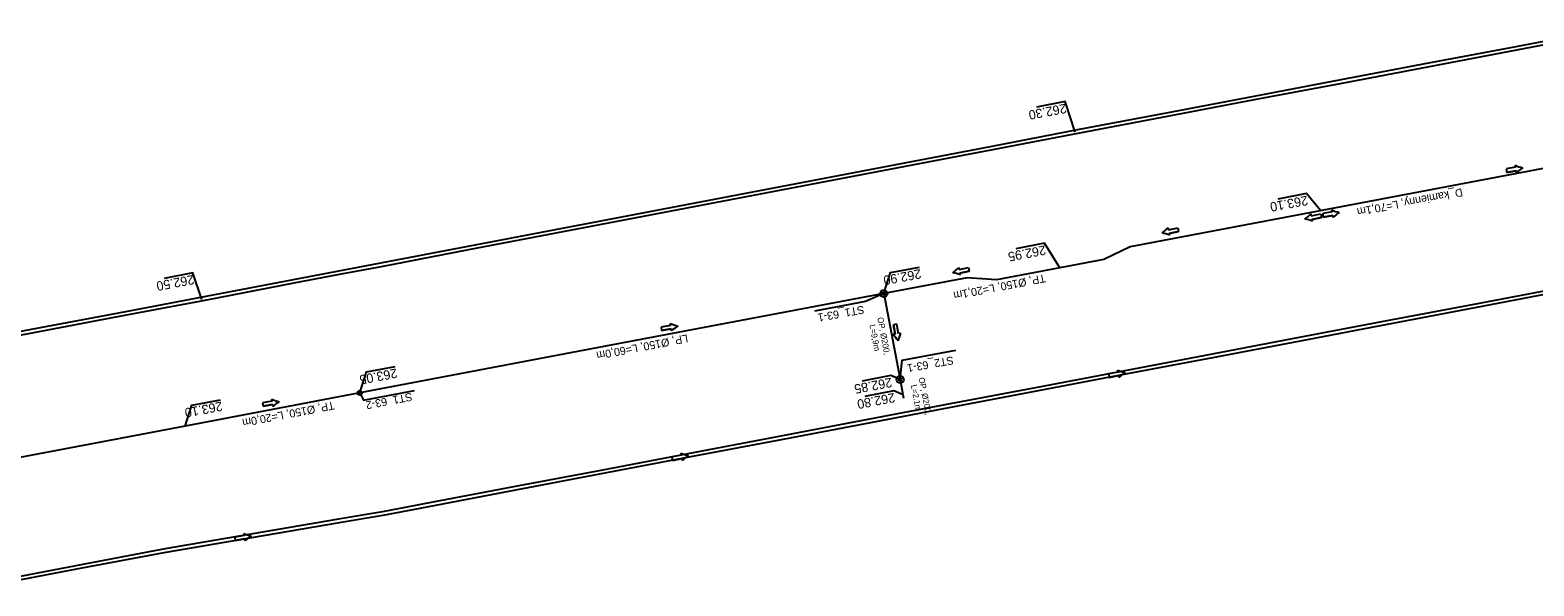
# Model space of a CAD drawing. Extents: x -1 to 65640748, y -22 to 5530284.
# Drawn here: x 6556001.7 to 6556170.8, y 5528392.7 to 5528455.2 of the extents above; entities that cross this region are included whole.
import ezdxf

# ---------------------------------------------------------------- set-up
doc = ezdxf.new("R2010")
doc.units = 0
for name, color, linetype in [('TOR_PROF-studnie i osadniki', 7, 'Continuous'), ('TOR_PS_ODW-drenaze', 7, 'Continuous'), ('TOR_PS_ODW-drenokolektory', 7, 'Continuous'), ('TOR_PS_ODW-kolektory', 7, 'Continuous'), ('TOR_PS_ODW-studnie PEHD', 7, 'Continuous'), ('TOR_PS_OPIS_O-opisy rurociagow', 7, 'Continuous'), ('TOR_PS_OPIS_O-opisy studni', 7, 'Continuous'), ('TOR_PS_OPIS_T-INFO', 7, 'Continuous'), ('TOR_PS_T-rowy otwarte umocnione', 7, 'Continuous')]:
    doc.layers.add(name, color=color, linetype=linetype)

msp = doc.modelspace()

# ---------------------------------------------------------------- linework, layer by layer
at = {"layer": 'TOR_PROF-studnie i osadniki'}
for radius in [0.25, 0.125]:
    msp.add_circle((6556038.74, 5528414.39), radius, dxfattribs=at)
at = {"layer": 'TOR_PS_ODW-drenaze'}
for points in [[(6556186.12, 5528442.33), (6556125.4, 5528430.81), (6556122.44, 5528429.39), (6556117.5, 5528428.45)], [(6556117.5, 5528428.45), (6556110.35, 5528427.1), (6556107.08, 5528427.34), (6556097.69, 5528425.56)], [(6556038.74, 5528414.39), (6556019.09, 5528410.67)], [(6556019.09, 5528410.67), (6555947.27, 5528397.05), (6555944.31, 5528395.62), (6555940.65, 5528394.93)]]:
    msp.add_lwpolyline(points, dxfattribs=at)
at = {"layer": 'TOR_PS_ODW-drenokolektory'}
msp.add_lwpolyline([(6556097.69, 5528425.56), (6556066.99, 5528419.74), (6556038.74, 5528414.39)], dxfattribs=at)
at = {"layer": 'TOR_PS_ODW-kolektory'}
for p, q in [((6556097.69, 5528425.56), (6556099.53, 5528415.89)), ((6556099.53, 5528415.89), (6556099.92, 5528413.8))]:
    msp.add_line(p, q, dxfattribs=at)
at = {"layer": 'TOR_PS_ODW-studnie PEHD'}
for centre, radius in [((6556097.69, 5528425.56), 0.4), ((6556097.69, 5528425.56), 0.145), ((6556038.74, 5528414.39), 0.25), ((6556099.53, 5528415.89), 0.4), ((6556099.53, 5528415.89), 0.145), ((6556038.74, 5528414.39), 0.112)]:
    msp.add_circle(centre, radius, dxfattribs=at)
at = {"layer": 'TOR_PS_OPIS_O-opisy rurociagow'}
for p, q in [((6556168.76, 5528439.77), (6556167.69, 5528439.58)), ((6556168.76, 5528439.77), (6556167.69, 5528439.58)), ((6556167.69, 5528439.58), (6556167.76, 5528439.18)), ((6556167.69, 5528439.58), (6556167.76, 5528439.18)), ((6556167.76, 5528439.18), (6556168.83, 5528439.37)), ((6556168.83, 5528439.37), (6556167.76, 5528439.18)), ((6556145.77, 5528434.29), (6556146.84, 5528434.51)), ((6556145.77, 5528434.29), (6556146.84, 5528434.51)), ((6556146.92, 5528434.12), (6556145.85, 5528433.9)), ((6556145.85, 5528433.9), (6556146.92, 5528434.12)), ((6556146.84, 5528434.51), (6556146.92, 5528434.12)), ((6556146.84, 5528434.51), (6556146.92, 5528434.12)), ((6556148.13, 5528434.74), (6556147.06, 5528434.55)), ((6556148.13, 5528434.74), (6556147.06, 5528434.55)), ((6556147.06, 5528434.55), (6556147.12, 5528434.16)), ((6556147.06, 5528434.55), (6556147.12, 5528434.16)), ((6556147.12, 5528434.16), (6556148.2, 5528434.35)), ((6556148.2, 5528434.35), (6556147.12, 5528434.16)), ((6556129.7, 5528432.73), (6556130.77, 5528432.95)), ((6556129.7, 5528432.73), (6556130.77, 5528432.95)), ((6556130.85, 5528432.55), (6556129.78, 5528432.33)), ((6556129.78, 5528432.33), (6556130.85, 5528432.55)), ((6556130.77, 5528432.95), (6556130.85, 5528432.55)), ((6556130.77, 5528432.95), (6556130.85, 5528432.55)), ((6556106.16, 5528428.26), (6556107.23, 5528428.48)), ((6556106.16, 5528428.26), (6556107.23, 5528428.48)), ((6556107.23, 5528428.48), (6556107.31, 5528428.09)), ((6556107.23, 5528428.48), (6556107.31, 5528428.09)), ((6556107.31, 5528428.09), (6556106.24, 5528427.87)), ((6556106.24, 5528427.87), (6556107.31, 5528428.09)), ((6556073.71, 5528421.97), (6556072.63, 5528421.78)), ((6556073.71, 5528421.97), (6556072.63, 5528421.78)), ((6556072.63, 5528421.78), (6556072.7, 5528421.39)), ((6556072.63, 5528421.78), (6556072.7, 5528421.39)), ((6556072.7, 5528421.39), (6556073.78, 5528421.58)), ((6556073.78, 5528421.58), (6556072.7, 5528421.39)), ((6556099.17, 5528422.12), (6556098.78, 5528422.05)), ((6556099.17, 5528422.12), (6556098.78, 5528422.05)), ((6556098.78, 5528422.05), (6556098.97, 5528420.98)), ((6556098.97, 5528420.98), (6556098.78, 5528422.05)), ((6556099.36, 5528421.04), (6556099.17, 5528422.12)), ((6556099.36, 5528421.04), (6556099.17, 5528422.12)), ((6556124.04, 5528416.74), (6556122.96, 5528416.53)), ((6556124.04, 5528416.74), (6556122.96, 5528416.53)), ((6556122.96, 5528416.53), (6556123.04, 5528416.14)), ((6556122.96, 5528416.53), (6556123.04, 5528416.14)), ((6556123.04, 5528416.14), (6556124.11, 5528416.34)), ((6556124.11, 5528416.34), (6556123.04, 5528416.14)), ((6556028.87, 5528413.47), (6556027.8, 5528413.28)), ((6556028.87, 5528413.47), (6556027.8, 5528413.28)), ((6556027.8, 5528413.28), (6556027.87, 5528412.89)), ((6556027.8, 5528413.28), (6556027.87, 5528412.89)), ((6556027.87, 5528412.89), (6556028.94, 5528413.08)), ((6556028.94, 5528413.08), (6556027.87, 5528412.89)), ((6556074.92, 5528407.41), (6556073.84, 5528407.2)), ((6556074.92, 5528407.41), (6556073.84, 5528407.2)), ((6556073.84, 5528407.2), (6556073.92, 5528406.81)), ((6556073.84, 5528407.2), (6556073.92, 5528406.81)), ((6556073.92, 5528406.81), (6556074.99, 5528407.01)), ((6556074.99, 5528407.01), (6556073.92, 5528406.81)), ((6556025.75, 5528398.37), (6556024.67, 5528398.19)), ((6556025.75, 5528398.37), (6556024.67, 5528398.19)), ((6556024.67, 5528398.19), (6556024.74, 5528397.79)), ((6556024.67, 5528398.19), (6556024.74, 5528397.79)), ((6556024.74, 5528397.79), (6556025.82, 5528397.98)), ((6556025.82, 5528397.98), (6556024.74, 5528397.79))]:
    msp.add_line(p, q, dxfattribs=at)
for points in [[(6556168.72, 5528439.99), (6556168.72, 5528439.99)], [(6556168.86, 5528439.15), (6556168.86, 5528439.15)], [(6556148.08, 5528434.96), (6556148.08, 5528434.96)], [(6556145.74, 5528434.51), (6556145.74, 5528434.51)], [(6556145.91, 5528433.68), (6556145.91, 5528433.68)], [(6556148.23, 5528434.12), (6556148.23, 5528434.12)], [(6556129.67, 5528432.95), (6556129.67, 5528432.95)], [(6556129.84, 5528432.12), (6556129.84, 5528432.12)], [(6556106.13, 5528428.49), (6556106.13, 5528428.49)], [(6556106.3, 5528427.65), (6556106.3, 5528427.65)], [(6556073.66, 5528422.19), (6556073.66, 5528422.19)], [(6556073.81, 5528421.35), (6556073.81, 5528421.35)], [(6556098.74, 5528420.95), (6556098.74, 5528420.95)], [(6556099.58, 5528421.09), (6556099.58, 5528421.09)], [(6556123.98, 5528416.96), (6556123.98, 5528416.96)], [(6556124.14, 5528416.12), (6556124.14, 5528416.12)], [(6556028.82, 5528413.69), (6556028.82, 5528413.69)], [(6556028.97, 5528412.85), (6556028.97, 5528412.85)], [(6556074.86, 5528407.63), (6556074.86, 5528407.63)], [(6556075.02, 5528406.79), (6556075.02, 5528406.79)], [(6556025.7, 5528398.59), (6556025.7, 5528398.59)], [(6556025.84, 5528397.75), (6556025.84, 5528397.75)]]:
    msp.add_lwpolyline(points, dxfattribs=at)
for centre, radius, start, end in [((6556170.7, 5528444.48), 4.92, 246.1449, 256.5268), ((6556169.17, 5528439.97), 0.458, 178.2595, 206.7208), ((6556170.7, 5528444.48), 4.92, 246.1449, 256.5268), ((6556169.17, 5528439.97), 0.458, 178.2595, 206.7208), ((6556169.29, 5528439.32), 0.458, 172.9889, 201.4501), ((6556169.29, 5528439.32), 0.458, 172.9889, 201.4501), ((6556172.25, 5528435.58), 4.92, 123.1828, 133.5647), ((6556172.25, 5528435.58), 4.92, 123.1828, 133.5647), ((6556150.07, 5528439.46), 4.92, 246.1449, 256.5268), ((6556148.54, 5528434.95), 0.458, 178.2595, 206.7208), ((6556150.07, 5528439.46), 4.92, 246.1449, 256.5268), ((6556148.54, 5528434.95), 0.458, 178.2595, 206.7208), ((6556142.24, 5528437.97), 4.92, 304.9397, 315.3215), ((6556142.24, 5528437.97), 4.92, 304.9397, 315.3215), ((6556144.06, 5528429.13), 4.92, 67.9018, 78.2836), ((6556144.06, 5528429.13), 4.92, 67.9018, 78.2836), ((6556145.32, 5528434.33), 0.458, 354.7457, 23.207), ((6556145.32, 5528434.33), 0.458, 354.7457, 23.207), ((6556145.45, 5528433.68), 0.458, 0.0164, 28.4776), ((6556145.45, 5528433.68), 0.458, 0.0164, 28.4776), ((6556148.66, 5528434.29), 0.458, 172.9889, 201.4501), ((6556148.66, 5528434.29), 0.458, 172.9889, 201.4501), ((6556151.62, 5528430.56), 4.92, 123.1828, 133.5647), ((6556151.62, 5528430.56), 4.92, 123.1828, 133.5647), ((6556126.17, 5528436.41), 4.92, 304.9397, 315.3215), ((6556126.17, 5528436.41), 4.92, 304.9397, 315.3215), ((6556127.99, 5528427.56), 4.92, 67.9018, 78.2836), ((6556127.99, 5528427.56), 4.92, 67.9018, 78.2836), ((6556129.25, 5528432.77), 0.458, 354.7457, 23.207), ((6556129.25, 5528432.77), 0.458, 354.7457, 23.207), ((6556129.38, 5528432.12), 0.458, 0.0164, 28.4776), ((6556129.38, 5528432.12), 0.458, 0.0164, 28.4776), ((6556102.63, 5528431.94), 4.92, 304.9397, 315.3215), ((6556102.63, 5528431.94), 4.92, 304.9397, 315.3215), ((6556105.71, 5528428.31), 0.458, 354.7457, 23.207), ((6556105.71, 5528428.31), 0.458, 354.7457, 23.207), ((6556104.45, 5528423.1), 4.92, 67.9018, 78.2836), ((6556104.45, 5528423.1), 4.92, 67.9018, 78.2836), ((6556105.84, 5528427.65), 0.458, 0.0164, 28.4776), ((6556105.84, 5528427.65), 0.458, 0.0164, 28.4776), ((6556075.65, 5528426.69), 4.92, 246.1449, 256.5268), ((6556074.12, 5528422.18), 0.458, 178.2595, 206.7208), ((6556075.65, 5528426.69), 4.92, 246.1449, 256.5268), ((6556074.12, 5528422.18), 0.458, 178.2595, 206.7208), ((6556074.23, 5528421.52), 0.458, 172.9889, 201.4501), ((6556074.23, 5528421.52), 0.458, 172.9889, 201.4501), ((6556077.2, 5528417.79), 4.92, 123.1828, 133.5647), ((6556077.2, 5528417.79), 4.92, 123.1828, 133.5647), ((6556098.91, 5528420.52), 0.458, 82.9889, 111.4501), ((6556098.91, 5528420.52), 0.458, 82.9889, 111.4501), ((6556095.18, 5528417.56), 4.92, 33.1828, 43.5647), ((6556095.18, 5528417.56), 4.92, 33.1828, 43.5647), ((6556104.08, 5528419.1), 4.92, 156.1449, 166.5268), ((6556104.08, 5528419.1), 4.92, 156.1449, 166.5268), ((6556099.57, 5528420.64), 0.458, 88.2595, 116.7208), ((6556099.57, 5528420.64), 0.458, 88.2595, 116.7208), ((6556125.9, 5528421.49), 4.92, 247.0439, 257.4257), ((6556124.44, 5528416.95), 0.458, 179.1585, 207.6197), ((6556125.9, 5528421.49), 4.92, 247.0439, 257.4257), ((6556124.44, 5528416.95), 0.458, 179.1585, 207.6197), ((6556124.57, 5528416.3), 0.458, 173.8878, 202.349), ((6556124.57, 5528416.3), 0.458, 173.8878, 202.349), ((6556127.59, 5528412.61), 4.92, 124.0818, 134.4636), ((6556127.59, 5528412.61), 4.92, 124.0818, 134.4636), ((6556030.81, 5528418.19), 4.92, 246.1449, 256.5268), ((6556029.28, 5528413.68), 0.458, 178.2595, 206.7208), ((6556030.81, 5528418.19), 4.92, 246.1449, 256.5268), ((6556029.28, 5528413.68), 0.458, 178.2595, 206.7208), ((6556029.4, 5528413.02), 0.458, 172.9889, 201.4501), ((6556029.4, 5528413.02), 0.458, 172.9889, 201.4501), ((6556032.36, 5528409.29), 4.92, 123.1828, 133.5647), ((6556032.36, 5528409.29), 4.92, 123.1828, 133.5647), ((6556076.78, 5528412.15), 4.92, 247.0506, 257.4324), ((6556075.32, 5528407.62), 0.458, 179.1652, 207.6264), ((6556076.78, 5528412.15), 4.92, 247.0506, 257.4324), ((6556075.32, 5528407.62), 0.458, 179.1652, 207.6264), ((6556075.45, 5528406.96), 0.458, 173.8945, 202.3557), ((6556075.45, 5528406.96), 0.458, 173.8945, 202.3557), ((6556078.47, 5528403.28), 4.92, 124.0885, 134.4703), ((6556078.47, 5528403.28), 4.92, 124.0885, 134.4703), ((6556027.7, 5528403.08), 4.92, 245.9663, 256.3481), ((6556026.16, 5528398.57), 0.458, 178.0808, 206.5421), ((6556027.7, 5528403.08), 4.92, 245.9663, 256.3481), ((6556026.16, 5528398.57), 0.458, 178.0808, 206.5421), ((6556026.27, 5528397.92), 0.458, 172.8102, 201.2714), ((6556026.27, 5528397.92), 0.458, 172.8102, 201.2714), ((6556029.22, 5528394.18), 4.92, 123.0042, 133.386), ((6556029.22, 5528394.18), 4.92, 123.0042, 133.386)]:
    msp.add_arc(centre, radius, start, end, dxfattribs=at)
at = {"layer": 'TOR_PS_OPIS_T-INFO'}
for points in [[(6556119.23, 5528443.72), (6556118.09, 5528447.14), (6556114.86, 5528446.52)], [(6556146.82, 5528434.88), (6556145.25, 5528436.79), (6556142.01, 5528436.17)], [(6556117.5, 5528428.45), (6556115.77, 5528431.21), (6556112.54, 5528430.58)], [(6556097.69, 5528425.56), (6556098.46, 5528427.92), (6556101.69, 5528428.53)], [(6556020.99, 5528424.9), (6556019.97, 5528427.9), (6556016.73, 5528427.27)], [(6556097.69, 5528425.56), (6556095.62, 5528424.68), (6556089.9, 5528423.58)], [(6556099.53, 5528415.89), (6556099.77, 5528418.08), (6556105.79, 5528419.2)], [(6556038.74, 5528414.39), (6556039.51, 5528416.75), (6556042.74, 5528417.35)], [(6556099.53, 5528415.89), (6556098.47, 5528416.34), (6556095.24, 5528415.72)], [(6556038.74, 5528414.39), (6556039.16, 5528413.58), (6556044.91, 5528414.66)], [(6556099.85, 5528414.17), (6556098.8, 5528414.62), (6556095.56, 5528414)], [(6556019.09, 5528410.67), (6556019.86, 5528413.03), (6556023.09, 5528413.63)]]:
    msp.add_lwpolyline(points, dxfattribs=at)
at = {"layer": 'TOR_PS_T-rowy otwarte umocnione'}
for points in [[(6556178.6, 5528455.18), (6556168.77, 5528453.31), (6556158.95, 5528451.45), (6556149.12, 5528449.58), (6556139.3, 5528447.72), (6556129.47, 5528445.85), (6556119.65, 5528443.99), (6556109.83, 5528442.11), (6556100, 5528440.23), (6556090.18, 5528438.36), (6556080.36, 5528436.48), (6556070.54, 5528434.61), (6556060.71, 5528432.73), (6556050.89, 5528430.85), (6556041.07, 5528428.98), (6556036.16, 5528428.04), (6556031.25, 5528427.1), (6556021.42, 5528425.22), (6556011.6, 5528423.37), (6556001.77, 5528421.51), (6555991.95, 5528419.65)], [(6556178.67, 5528454.78), (6556168.85, 5528452.92), (6556159.02, 5528451.05), (6556149.2, 5528449.19), (6556139.37, 5528447.32), (6556129.55, 5528445.46), (6556119.72, 5528443.59), (6556109.9, 5528441.72), (6556100.08, 5528439.84), (6556090.26, 5528437.97), (6556080.43, 5528436.09), (6556070.61, 5528434.21), (6556060.79, 5528432.34), (6556050.97, 5528430.46), (6556041.14, 5528428.58), (6556036.23, 5528427.65), (6556031.32, 5528426.71), (6556021.5, 5528424.83), (6556011.67, 5528422.97), (6556001.85, 5528421.12), (6555992.02, 5528419.26)], [(6556173.91, 5528426.21), (6556164.08, 5528424.34), (6556154.26, 5528422.48), (6556144.43, 5528420.61), (6556134.61, 5528418.75), (6556124.79, 5528416.88), (6556114.96, 5528415.01), (6556105.14, 5528413.15), (6556095.31, 5528411.28), (6556085.49, 5528409.42), (6556075.66, 5528407.55), (6556065.84, 5528405.68), (6556056.02, 5528403.82), (6556046.19, 5528401.95), (6556041.28, 5528401.02), (6556036.35, 5528400.18), (6556026.49, 5528398.5), (6556016.63, 5528396.81), (6556006.81, 5528394.95), (6555996.98, 5528393.09)], [(6556173.98, 5528425.82), (6556164.16, 5528423.95), (6556154.33, 5528422.09), (6556144.51, 5528420.22), (6556134.68, 5528418.35), (6556124.86, 5528416.49), (6556115.04, 5528414.62), (6556105.21, 5528412.75), (6556095.39, 5528410.89), (6556085.56, 5528409.02), (6556075.74, 5528407.16), (6556065.91, 5528405.29), (6556056.09, 5528403.42), (6556046.27, 5528401.56), (6556041.35, 5528400.62), (6556036.42, 5528399.78), (6556026.56, 5528398.1), (6556016.71, 5528396.42), (6556006.88, 5528394.56), (6555997.06, 5528392.7)]]:
    msp.add_lwpolyline(points, dxfattribs=at)

# ---------------------------------------------------------------- texts
at = {"layer": 'TOR_PS_OPIS_O-opisy rurociagow'}
for s, height, rotation, p in [('D_kamienny, L=70,1m', 0.9, 190.7332, (6556162.72, 5528437.4)), ('TP, Ø150, L=20,1m', 0.9, 190.9157, (6556115.8, 5528427.74)), ('L=9,9m', 0.675, 280.821, (6556096.07, 5528422.02)), ('OP, Ø200, ', 0.675, 280.821, (6556096.95, 5528422.83)), ('LP, Ø150, L=60,0m', 0.9, 190.9157, (6556075.57, 5528420.98)), ('L=2.1m', 0.675, 280.821, (6556100.73, 5528415.26)), ('OP, Ø200, ', 0.675, 280.821, (6556101.6, 5528416.07)), ('TP, Ø150, L=20,0m', 0.9, 190.9157, (6556035.8, 5528413.44))]:
    msp.add_text(s, height=height, rotation=rotation, dxfattribs=at).set_placement(p)
at = {"layer": 'TOR_PS_OPIS_O-opisy studni'}
for s, rotation, p in [('ST1_63-1', 190.1935, (6556095.4, 5528424.21)), ('ST2_63-1', 190.1966, (6556105.46, 5528418.52)), ('ST1_63-2', 190.9845, (6556044.55, 5528414.42))]:
    msp.add_text(s, height=0.9, rotation=rotation, dxfattribs=at).set_placement(p)
at = {"layer": 'TOR_PS_OPIS_T-INFO'}
for s, rotation, p in [('262.30', 190.7159, (6556118.13, 5528446.91)), ('263.10', 190.7159, (6556145.29, 5528436.57)), ('262.95', 190.7159, (6556115.81, 5528430.98)), ('262.90', 190.7506, (6556101.79, 5528428.32)), ('262.50', 190.7159, (6556020.01, 5528427.67)), ('263.05', 190.7506, (6556042.85, 5528417.15)), ('262.85', 190.7159, (6556098.51, 5528416.11)), ('263.10', 190.7506, (6556023.19, 5528413.43)), ('262.80', 190.7159, (6556098.84, 5528414.4))]:
    msp.add_text(s, height=1.05, rotation=rotation, dxfattribs=at).set_placement(p)

doc.saveas('drawing.dxf')
